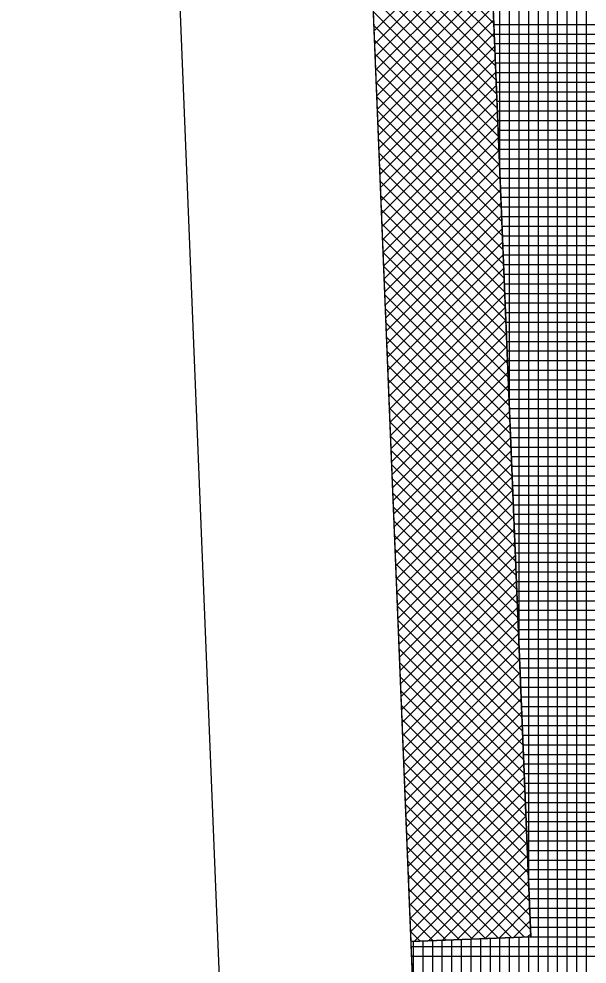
# Model space of a CAD drawing. Extents: x -565346 to -564154, y -1097386 to -1095620.
# Drawn here: x -564343.14 to -564331.32, y -1095897.68 to -1095877.99 of the extents above; entities that cross this region are included whole.
import ezdxf

# ---------------------------------------------------------------- set-up
doc = ezdxf.new("R2010")
doc.units = 0
for name, color, linetype in [('Vrstva 1', 7, 'Continuous'), ('Vrstva 41', 7, 'Continuous'), ('Vrstva 42', 7, 'Continuous'), ('Vrstva 43', 7, 'Continuous')]:
    doc.layers.add(name, color=color, linetype=linetype)

msp = doc.modelspace()

# ---------------------------------------------------------------- linework, layer by layer
at = {"layer": 'Vrstva 1'}
for p, q in [((-564338.84, -1095900.99), (-564343.14, -1095794.87)), ((-564338.22, -1095817.34), (-564332.63, -1095955.35))]:
    msp.add_line(p, q, dxfattribs=at)
at = {"layer": 'Vrstva 41'}
msp.add_lwpolyline([(-564339.576, -1095722.251), (-564342.067, -1095722.352), (-564338.22, -1095817.34), (-564334.985, -1095897.209), (-564332.487, -1095897.108), (-564335.722, -1095817.239)], close=True, dxfattribs=at)
at = {"layer": 'Vrstva 42'}
for p, q in [((-564335.865, -1095875.48), (-564333.257, -1095878.087)), ((-564335.853, -1095875.775), (-564333.245, -1095878.382)), ((-564333.348, -1095875.842), (-564335.753, -1095878.247)), ((-564335.841, -1095876.069), (-564333.234, -1095878.677)), ((-564333.337, -1095876.114), (-564335.742, -1095878.519)), ((-564335.829, -1095876.364), (-564333.222, -1095878.972)), ((-564333.326, -1095876.386), (-564335.731, -1095878.79)), ((-564335.817, -1095876.659), (-564333.21, -1095879.267)), ((-564333.315, -1095876.658), (-564335.72, -1095879.062)), ((-564335.805, -1095876.954), (-564333.198, -1095879.561)), ((-564333.304, -1095876.929), (-564335.709, -1095879.334)), ((-564335.793, -1095877.248), (-564333.186, -1095879.856)), ((-564333.293, -1095877.201), (-564335.698, -1095879.606)), ((-564335.782, -1095877.543), (-564333.174, -1095880.151)), ((-564333.282, -1095877.473), (-564335.687, -1095879.878)), ((-564335.77, -1095877.838), (-564333.162, -1095880.446)), ((-564333.271, -1095877.745), (-564335.676, -1095880.15)), ((-564333.26, -1095878.017), (-564335.665, -1095880.421)), ((-564335.758, -1095878.133), (-564333.15, -1095880.741)), ((-564335.746, -1095878.428), (-564333.138, -1095881.035)), ((-564333.249, -1095878.289), (-564335.654, -1095880.693)), ((-564333.238, -1095878.56), (-564335.643, -1095880.965)), ((-564335.734, -1095878.722), (-564333.126, -1095881.33)), ((-564333.227, -1095878.832), (-564335.632, -1095881.237)), ((-564335.722, -1095879.017), (-564333.114, -1095881.625)), ((-564333.216, -1095879.104), (-564335.621, -1095881.509)), ((-564335.71, -1095879.312), (-564333.102, -1095881.92)), ((-564333.205, -1095879.376), (-564335.61, -1095881.781)), ((-564335.698, -1095879.607), (-564333.09, -1095882.214)), ((-564333.194, -1095879.648), (-564335.599, -1095882.052)), ((-564335.686, -1095879.902), (-564333.078, -1095882.509)), ((-564333.183, -1095879.92), (-564335.588, -1095882.324)), ((-564335.674, -1095880.196), (-564333.066, -1095882.804)), ((-564333.172, -1095880.191), (-564335.577, -1095882.596)), ((-564335.662, -1095880.491), (-564333.054, -1095883.099)), ((-564333.161, -1095880.463), (-564335.566, -1095882.868)), ((-564335.65, -1095880.786), (-564333.042, -1095883.394)), ((-564333.15, -1095880.735), (-564335.555, -1095883.14)), ((-564333.139, -1095881.007), (-564335.544, -1095883.412)), ((-564335.638, -1095881.081), (-564333.031, -1095883.688)), ((-564335.626, -1095881.375), (-564333.019, -1095883.983)), ((-564333.128, -1095881.279), (-564335.533, -1095883.683)), ((-564333.117, -1095881.551), (-564335.522, -1095883.955)), ((-564335.614, -1095881.67), (-564333.007, -1095884.278)), ((-564335.602, -1095881.965), (-564332.995, -1095884.573)), ((-564333.106, -1095881.822), (-564335.511, -1095884.227)), ((-564333.095, -1095882.094), (-564335.5, -1095884.499)), ((-564335.59, -1095882.26), (-564332.983, -1095884.867)), ((-564333.084, -1095882.366), (-564335.489, -1095884.771)), ((-564335.579, -1095882.555), (-564332.971, -1095885.162)), ((-564333.073, -1095882.638), (-564335.478, -1095885.043)), ((-564335.567, -1095882.849), (-564332.959, -1095885.457)), ((-564333.062, -1095882.91), (-564335.467, -1095885.314)), ((-564335.555, -1095883.144), (-564332.947, -1095885.752)), ((-564333.051, -1095883.182), (-564335.456, -1095885.586)), ((-564335.543, -1095883.439), (-564332.935, -1095886.047)), ((-564333.04, -1095883.453), (-564335.445, -1095885.858)), ((-564335.531, -1095883.734), (-564332.923, -1095886.341)), ((-564333.029, -1095883.725), (-564335.434, -1095886.13)), ((-564335.519, -1095884.028), (-564332.911, -1095886.636)), ((-564333.018, -1095883.997), (-564335.423, -1095886.402)), ((-564335.507, -1095884.323), (-564332.899, -1095886.931)), ((-564333.007, -1095884.269), (-564335.412, -1095886.674)), ((-564332.996, -1095884.541), (-564335.401, -1095886.945)), ((-564335.495, -1095884.618), (-564332.887, -1095887.226)), ((-564335.483, -1095884.913), (-564332.875, -1095887.521)), ((-564332.985, -1095884.813), (-564335.39, -1095887.217)), ((-564332.974, -1095885.084), (-564335.379, -1095887.489)), ((-564335.471, -1095885.208), (-564332.863, -1095887.815)), ((-564335.459, -1095885.502), (-564332.851, -1095888.11)), ((-564332.963, -1095885.356), (-564335.368, -1095887.761)), ((-564332.952, -1095885.628), (-564335.357, -1095888.033)), ((-564335.447, -1095885.797), (-564332.84, -1095888.405)), ((-564332.941, -1095885.9), (-564335.346, -1095888.305)), ((-564335.435, -1095886.092), (-564332.828, -1095888.7)), ((-564332.93, -1095886.172), (-564335.335, -1095888.576)), ((-564335.423, -1095886.387), (-564332.816, -1095888.994)), ((-564332.919, -1095886.444), (-564335.324, -1095888.848)), ((-564335.411, -1095886.682), (-564332.804, -1095889.289)), ((-564332.908, -1095886.715), (-564335.313, -1095889.12)), ((-564335.399, -1095886.976), (-564332.792, -1095889.584)), ((-564332.897, -1095886.987), (-564335.302, -1095889.392)), ((-564335.387, -1095887.271), (-564332.78, -1095889.879)), ((-564332.886, -1095887.259), (-564335.291, -1095889.664)), ((-564335.376, -1095887.566), (-564332.768, -1095890.174)), ((-564332.875, -1095887.531), (-564335.28, -1095889.936)), ((-564335.364, -1095887.861), (-564332.756, -1095890.468)), ((-564332.864, -1095887.803), (-564335.269, -1095890.207)), ((-564332.853, -1095888.075), (-564335.258, -1095890.479)), ((-564335.352, -1095888.155), (-564332.744, -1095890.763)), ((-564335.34, -1095888.45), (-564332.732, -1095891.058)), ((-564332.842, -1095888.346), (-564335.247, -1095890.751)), ((-564332.831, -1095888.618), (-564335.236, -1095891.023)), ((-564335.328, -1095888.745), (-564332.72, -1095891.353)), ((-564335.316, -1095889.04), (-564332.708, -1095891.647)), ((-564332.82, -1095888.89), (-564335.225, -1095891.295)), ((-564332.809, -1095889.162), (-564335.214, -1095891.567)), ((-564335.304, -1095889.335), (-564332.696, -1095891.942)), ((-564332.798, -1095889.434), (-564335.202, -1095891.838)), ((-564335.292, -1095889.629), (-564332.684, -1095892.237)), ((-564332.787, -1095889.706), (-564335.191, -1095892.11)), ((-564335.28, -1095889.924), (-564332.672, -1095892.532)), ((-564332.776, -1095889.977), (-564335.18, -1095892.382)), ((-564335.268, -1095890.219), (-564332.66, -1095892.827)), ((-564332.765, -1095890.249), (-564335.169, -1095892.654)), ((-564335.256, -1095890.514), (-564332.648, -1095893.121)), ((-564332.754, -1095890.521), (-564335.158, -1095892.926)), ((-564335.244, -1095890.808), (-564332.637, -1095893.416)), ((-564332.743, -1095890.793), (-564335.147, -1095893.198)), ((-564335.232, -1095891.103), (-564332.625, -1095893.711)), ((-564332.732, -1095891.065), (-564335.136, -1095893.469)), ((-564335.22, -1095891.398), (-564332.613, -1095894.006)), ((-564332.721, -1095891.337), (-564335.125, -1095893.741)), ((-564332.71, -1095891.608), (-564335.114, -1095894.013)), ((-564335.208, -1095891.693), (-564332.601, -1095894.301)), ((-564335.196, -1095891.988), (-564332.589, -1095894.595)), ((-564332.699, -1095891.88), (-564335.103, -1095894.285)), ((-564332.688, -1095892.152), (-564335.092, -1095894.557)), ((-564335.185, -1095892.282), (-564332.577, -1095894.89)), ((-564332.677, -1095892.424), (-564335.081, -1095894.829)), ((-564335.173, -1095892.577), (-564332.565, -1095895.185)), ((-564332.666, -1095892.696), (-564335.07, -1095895.1)), ((-564335.161, -1095892.872), (-564332.553, -1095895.48)), ((-564332.655, -1095892.968), (-564335.059, -1095895.372)), ((-564335.149, -1095893.167), (-564332.541, -1095895.774)), ((-564332.644, -1095893.239), (-564335.048, -1095895.644)), ((-564335.137, -1095893.462), (-564332.529, -1095896.069)), ((-564332.633, -1095893.511), (-564335.037, -1095895.916)), ((-564335.125, -1095893.756), (-564332.517, -1095896.364)), ((-564332.622, -1095893.783), (-564335.026, -1095896.188)), ((-564335.113, -1095894.051), (-564332.505, -1095896.659)), ((-564332.611, -1095894.055), (-564335.015, -1095896.46)), ((-564335.101, -1095894.346), (-564332.493, -1095896.954)), ((-564332.6, -1095894.327), (-564335.004, -1095896.731)), ((-564335.089, -1095894.641), (-564332.616, -1095897.113)), ((-564332.589, -1095894.599), (-564334.993, -1095897.003)), ((-564335.077, -1095894.935), (-564332.888, -1095897.124)), ((-564332.578, -1095894.87), (-564334.913, -1095897.206)), ((-564332.567, -1095895.142), (-564334.619, -1095897.194)), ((-564335.065, -1095895.23), (-564333.16, -1095897.135)), ((-564335.053, -1095895.525), (-564333.432, -1095897.146)), ((-564332.556, -1095895.414), (-564334.324, -1095897.182)), ((-564332.545, -1095895.686), (-564334.029, -1095897.17)), ((-564335.041, -1095895.82), (-564333.704, -1095897.157)), ((-564332.534, -1095895.958), (-564333.734, -1095897.158)), ((-564335.029, -1095896.115), (-564333.976, -1095897.168)), ((-564332.523, -1095896.23), (-564333.439, -1095897.147)), ((-564335.017, -1095896.409), (-564334.248, -1095897.179)), ((-564332.512, -1095896.501), (-564333.145, -1095897.135)), ((-564335.005, -1095896.704), (-564334.519, -1095897.19)), ((-564332.501, -1095896.773), (-564332.85, -1095897.123)), ((-564334.993, -1095896.999), (-564334.791, -1095897.201)), ((-564332.49, -1095897.045), (-564332.555, -1095897.111))]:
    msp.add_line(p, q, dxfattribs=at)
at = {"layer": 'Vrstva 43'}
for p, q in [((-564333.13, -1095881.248), (-564333.13, -1095714.68)), ((-564332.93, -1095886.181), (-564332.93, -1095718.655)), ((-564332.73, -1095891.114), (-564332.73, -1095722.631)), ((-564332.53, -1095896.047), (-564332.53, -1095726.606)), ((-564332.33, -1095918.631), (-564332.33, -1095730.582)), ((-564332.13, -1095918.66), (-564332.13, -1095737.899)), ((-564331.93, -1095918.689), (-564331.93, -1095747.443)), ((-564331.73, -1095918.719), (-564331.73, -1095756.988)), ((-564331.33, -1095918.778), (-564331.33, -1095765.472)), ((-564331.53, -1095918.748), (-564331.53, -1095765.482)), ((-564333.257, -1095878.11), (-564320.957, -1095878.11)), ((-564333.249, -1095878.31), (-564320.932, -1095878.31)), ((-564333.241, -1095878.51), (-564320.906, -1095878.51)), ((-564333.233, -1095878.71), (-564320.881, -1095878.71)), ((-564333.225, -1095878.91), (-564320.855, -1095878.91)), ((-564333.217, -1095879.11), (-564320.83, -1095879.11)), ((-564333.209, -1095879.31), (-564320.804, -1095879.31)), ((-564333.2, -1095879.51), (-564320.779, -1095879.51)), ((-564333.192, -1095879.71), (-564320.753, -1095879.71)), ((-564333.184, -1095879.91), (-564320.728, -1095879.91)), ((-564333.176, -1095880.11), (-564320.702, -1095880.11)), ((-564333.168, -1095880.31), (-564320.676, -1095880.31)), ((-564333.16, -1095880.51), (-564320.651, -1095880.51)), ((-564333.152, -1095880.71), (-564320.625, -1095880.71)), ((-564333.144, -1095880.91), (-564320.6, -1095880.91)), ((-564333.136, -1095881.11), (-564320.574, -1095881.11)), ((-564333.127, -1095881.31), (-564320.549, -1095881.31)), ((-564333.119, -1095881.51), (-564320.523, -1095881.51)), ((-564333.111, -1095881.71), (-564320.498, -1095881.71)), ((-564333.103, -1095881.91), (-564320.472, -1095881.91)), ((-564333.095, -1095882.11), (-564320.447, -1095882.11)), ((-564333.087, -1095882.31), (-564320.421, -1095882.31)), ((-564333.079, -1095882.51), (-564320.396, -1095882.51)), ((-564333.071, -1095882.71), (-564320.37, -1095882.71)), ((-564333.063, -1095882.91), (-564320.345, -1095882.91)), ((-564333.055, -1095883.11), (-564320.319, -1095883.11)), ((-564333.046, -1095883.31), (-564320.294, -1095883.31)), ((-564333.038, -1095883.51), (-564320.268, -1095883.51)), ((-564333.03, -1095883.71), (-564320.243, -1095883.71)), ((-564333.022, -1095883.91), (-564320.217, -1095883.91)), ((-564333.014, -1095884.11), (-564320.192, -1095884.11)), ((-564333.006, -1095884.31), (-564320.166, -1095884.31)), ((-564332.998, -1095884.51), (-564320.141, -1095884.51)), ((-564332.99, -1095884.71), (-564320.115, -1095884.71)), ((-564332.982, -1095884.91), (-564320.09, -1095884.91)), ((-564332.973, -1095885.11), (-564320.064, -1095885.11)), ((-564332.965, -1095885.31), (-564320.039, -1095885.31)), ((-564332.957, -1095885.51), (-564320.013, -1095885.51)), ((-564332.949, -1095885.71), (-564319.987, -1095885.71)), ((-564332.941, -1095885.91), (-564319.962, -1095885.91)), ((-564332.933, -1095886.11), (-564319.936, -1095886.11)), ((-564332.925, -1095886.31), (-564319.911, -1095886.31)), ((-564332.917, -1095886.51), (-564319.885, -1095886.51)), ((-564332.909, -1095886.71), (-564319.86, -1095886.71)), ((-564332.9, -1095886.91), (-564319.834, -1095886.91)), ((-564332.892, -1095887.11), (-564319.809, -1095887.11)), ((-564332.884, -1095887.31), (-564319.783, -1095887.31)), ((-564332.876, -1095887.51), (-564319.758, -1095887.51)), ((-564332.868, -1095887.71), (-564319.732, -1095887.71)), ((-564332.86, -1095887.91), (-564319.707, -1095887.91)), ((-564332.852, -1095888.11), (-564319.681, -1095888.11)), ((-564332.844, -1095888.31), (-564319.656, -1095888.31)), ((-564332.836, -1095888.51), (-564319.63, -1095888.51)), ((-564332.827, -1095888.71), (-564319.605, -1095888.71)), ((-564332.819, -1095888.91), (-564319.579, -1095888.91)), ((-564332.811, -1095889.11), (-564319.554, -1095889.11)), ((-564332.803, -1095889.31), (-564319.528, -1095889.31)), ((-564332.795, -1095889.51), (-564319.503, -1095889.51)), ((-564332.787, -1095889.71), (-564319.477, -1095889.71)), ((-564332.779, -1095889.91), (-564319.452, -1095889.91)), ((-564332.771, -1095890.11), (-564319.426, -1095890.11)), ((-564332.763, -1095890.31), (-564319.401, -1095890.31)), ((-564332.754, -1095890.51), (-564319.375, -1095890.51)), ((-564332.746, -1095890.71), (-564319.35, -1095890.71)), ((-564332.738, -1095890.91), (-564319.324, -1095890.91)), ((-564332.73, -1095891.11), (-564319.298, -1095891.11)), ((-564332.722, -1095891.31), (-564319.273, -1095891.31)), ((-564332.714, -1095891.51), (-564317.231, -1095891.51)), ((-564332.706, -1095891.71), (-564317.205, -1095891.71)), ((-564332.698, -1095891.91), (-564317.18, -1095891.91)), ((-564332.69, -1095892.11), (-564317.154, -1095892.11)), ((-564332.682, -1095892.31), (-564317.129, -1095892.31)), ((-564332.673, -1095892.51), (-564317.103, -1095892.51)), ((-564332.665, -1095892.71), (-564317.077, -1095892.71)), ((-564332.657, -1095892.91), (-564317.052, -1095892.91)), ((-564332.649, -1095893.11), (-564317.026, -1095893.11)), ((-564332.641, -1095893.31), (-564317.001, -1095893.31)), ((-564332.633, -1095893.51), (-564316.975, -1095893.51)), ((-564332.625, -1095893.71), (-564316.95, -1095893.71)), ((-564332.617, -1095893.91), (-564316.924, -1095893.91)), ((-564332.609, -1095894.11), (-564316.898, -1095894.11)), ((-564332.6, -1095894.31), (-564316.873, -1095894.31)), ((-564332.592, -1095894.51), (-564316.847, -1095894.51)), ((-564332.584, -1095894.71), (-564316.822, -1095894.71)), ((-564332.576, -1095894.91), (-564316.796, -1095894.91)), ((-564332.568, -1095895.11), (-564316.771, -1095895.11)), ((-564332.56, -1095895.31), (-564316.745, -1095895.31)), ((-564332.552, -1095895.51), (-564316.72, -1095895.51)), ((-564332.544, -1095895.71), (-564316.694, -1095895.71)), ((-564332.536, -1095895.91), (-564316.668, -1095895.91)), ((-564332.527, -1095896.11), (-564316.643, -1095896.11)), ((-564332.519, -1095896.31), (-564316.617, -1095896.31)), ((-564332.511, -1095896.51), (-564316.592, -1095896.51)), ((-564332.503, -1095896.71), (-564316.566, -1095896.71)), ((-564332.495, -1095896.91), (-564316.541, -1095896.91)), ((-564333.33, -1095918.483), (-564333.33, -1095897.142)), ((-564333.13, -1095918.513), (-564333.13, -1095897.134)), ((-564332.93, -1095918.542), (-564332.93, -1095897.126)), ((-564332.73, -1095918.572), (-564332.73, -1095897.118)), ((-564332.536, -1095897.11), (-564316.515, -1095897.11)), ((-564332.53, -1095918.601), (-564332.53, -1095897.11)), ((-564334.981, -1095897.31), (-564316.489, -1095897.31)), ((-564334.93, -1095898.635), (-564334.93, -1095897.207)), ((-564334.73, -1095903.826), (-564334.73, -1095897.199)), ((-564334.53, -1095909.017), (-564334.53, -1095897.191)), ((-564334.33, -1095914.207), (-564334.33, -1095897.183)), ((-564334.13, -1095918.366), (-564334.13, -1095897.174)), ((-564333.93, -1095918.395), (-564333.93, -1095897.166)), ((-564333.73, -1095918.425), (-564333.73, -1095897.158)), ((-564333.53, -1095918.454), (-564333.53, -1095897.15)), ((-564334.973, -1095897.51), (-564316.464, -1095897.51))]:
    msp.add_line(p, q, dxfattribs=at)
msp.add_lwpolyline([(-564339.576, -1095722.251), (-564332.487, -1095897.108), (-564334.985, -1095897.209), (-564334.17, -1095918.36), (-564331.082, -1095918.814), (-564329.607, -1095955.228), (-564324.705, -1096006.855), (-564319.072, -1096049.639)], dxfattribs=at)

doc.saveas('drawing.dxf')
